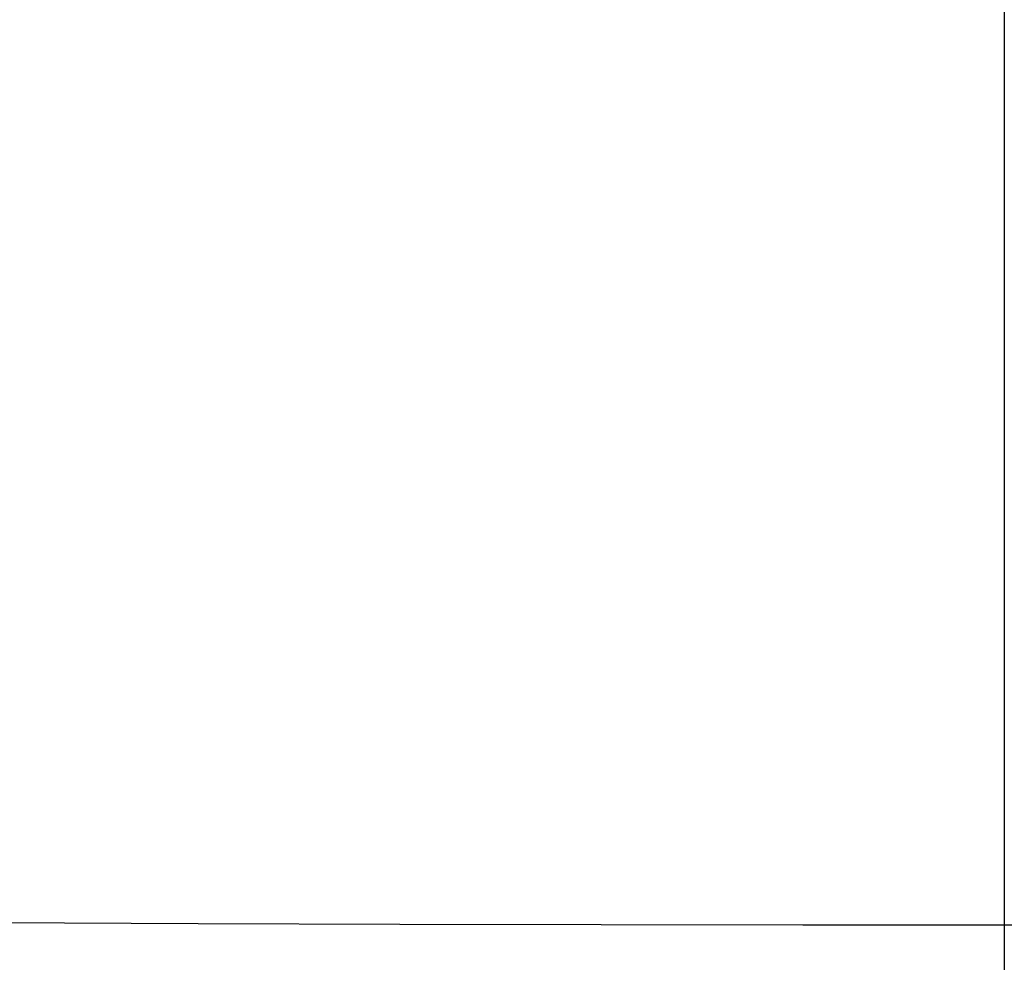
# Model space of a CAD drawing. Header units: millimetres. Extents: x -964 to -364, y -6 to 234.
# Tile 446 of 656: x -954.08076 to -954.07129, y -5.70964 to -5.70058. Entities that reach past the tile are written whole.
import ezdxf

# ---------------------------------------------------------------- set-up
doc = ezdxf.new("R2010")
doc.units = ezdxf.units.MM
doc.layers.add('Default', color=18, linetype='Continuous', true_color=0x000000)

msp = doc.modelspace()

# ---------------------------------------------------------------- linework, layer by layer
at = {"layer": 'Default', "extrusion": (-4.302880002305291e-08, 0.1760482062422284, -0.9843815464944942)}
msp.add_rational_spline([(-954.071290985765, -5.718119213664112, 8.22307543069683), (-956.0712909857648, -5.71811930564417, 8.223075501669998), (-956.0712910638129, -3.749356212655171, 8.57517191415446), (-956.0712910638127, -3.749356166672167, 8.575171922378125), (-956.0712910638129, -3.749356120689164, 8.575171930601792)], [1, 0.707106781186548, 1, 0.9999999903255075, 0.9999999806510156], degree=2, knots=[0, 0, 0, 3.14159265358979, 3.14159265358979, 3.141592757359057, 3.141592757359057, 3.141592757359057], dxfattribs=at)
msp.add_rational_spline([(-954.071290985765, -5.718119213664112, 8.22307543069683), (-956.0712909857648, -5.71811930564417, 8.223075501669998), (-956.0712910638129, -3.749356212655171, 8.57517191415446), (-956.0712910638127, -3.749356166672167, 8.575171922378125), (-956.0712910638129, -3.749356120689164, 8.575171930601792)], [1, 0.707106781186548, 1, 0.9999999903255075, 0.9999999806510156], degree=2, knots=[0, 0, 0, 3.14159265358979, 3.14159265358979, 3.141592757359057, 3.141592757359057, 3.141592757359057], dxfattribs=at)
at = {"layer": 'Default', "extrusion": (-2.626305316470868e-06, -0.09550125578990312, -0.9954293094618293)}
msp.add_rational_spline([(-954.0712896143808, -5.751396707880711, 39.57128640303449), (-956.0712896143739, -5.751396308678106, 39.57129164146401), (-956.0712897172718, -3.760537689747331, 39.38028912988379), (-956.071289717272, -3.760537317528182, 39.38028909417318), (-956.0712897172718, -3.760536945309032, 39.38028905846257)], [1.000000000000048, 0.7071067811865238, 1, 0.9999999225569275, 0.999999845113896], degree=2, knots=[-2.592e-13, -2.592e-13, -2.592e-13, 3.14159265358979, 3.14159265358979, 3.141593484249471, 3.141593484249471, 3.141593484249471], dxfattribs=at)
msp.add_rational_spline([(-954.0712896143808, -5.751396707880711, 39.57128640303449), (-956.0712896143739, -5.751396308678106, 39.57129164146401), (-956.0712897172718, -3.760537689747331, 39.38028912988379), (-956.071289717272, -3.760537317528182, 39.38028909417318), (-956.0712897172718, -3.760536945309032, 39.38028905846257)], [1.000000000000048, 0.7071067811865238, 1, 0.9999999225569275, 0.999999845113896], degree=2, knots=[-2.592e-13, -2.592e-13, -2.592e-13, 3.14159265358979, 3.14159265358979, 3.141593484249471, 3.141593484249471, 3.141593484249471], dxfattribs=at)
at = {"layer": 'Default', "extrusion": (-2.641462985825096e-06, -0.1583924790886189, -0.9873762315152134)}
msp.add_rational_spline([(-954.0712892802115, -5.735290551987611, 39.69706884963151), (-956.0712892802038, -5.735290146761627, 39.6970741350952), (-956.0712897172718, -3.760537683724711, 39.38028917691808), (-956.071289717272, -3.760537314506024, 39.38028911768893), (-956.0712897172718, -3.760536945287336, 39.38028905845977)], [0.9999999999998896, 0.7071067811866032, 1, 0.99999992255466, 0.9999998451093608], degree=2, knots=[5.907e-13, 5.907e-13, 5.907e-13, 3.14159265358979, 3.14159265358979, 3.141593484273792, 3.141593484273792, 3.141593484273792], dxfattribs=at)
msp.add_rational_spline([(-954.0712892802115, -5.735290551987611, 39.69706884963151), (-956.0712892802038, -5.735290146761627, 39.6970741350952), (-956.0712897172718, -3.760537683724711, 39.38028917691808), (-956.071289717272, -3.760537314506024, 39.38028911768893), (-956.0712897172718, -3.760536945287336, 39.38028905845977)], [0.9999999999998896, 0.7071067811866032, 1, 0.99999992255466, 0.9999998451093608], degree=2, knots=[5.907e-13, 5.907e-13, 5.907e-13, 3.14159265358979, 3.14159265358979, 3.141593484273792, 3.141593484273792, 3.141593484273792], dxfattribs=at)
at = {"layer": 'Default', "extrusion": (-4.336143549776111e-08, 0.1262696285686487, -0.9919959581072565)}
msp.add_rational_spline([(-954.0712909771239, -5.750894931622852, 8.42074684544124), (-956.0712909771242, -5.750895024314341, 8.42074692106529), (-956.0712910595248, -3.766903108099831, 8.67328617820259), (-956.0712910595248, -3.766903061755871, 8.67328618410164), (-956.0712910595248, -3.766903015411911, 8.67328619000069)], [1, 0.707106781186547, 1, 0.9999999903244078, 0.9999999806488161], degree=2, knots=[0, 0, 0, 3.14159265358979, 3.14159265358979, 3.141592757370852, 3.141592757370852, 3.141592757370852], dxfattribs=at)
msp.add_rational_spline([(-954.0712909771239, -5.750894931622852, 8.42074684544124), (-956.0712909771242, -5.750895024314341, 8.42074692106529), (-956.0712910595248, -3.766903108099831, 8.67328617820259), (-956.0712910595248, -3.766903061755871, 8.67328618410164), (-956.0712910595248, -3.766903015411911, 8.67328619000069)], [1, 0.707106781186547, 1, 0.9999999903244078, 0.9999999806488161], degree=2, knots=[0, 0, 0, 3.14159265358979, 3.14159265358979, 3.141592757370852, 3.141592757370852, 3.141592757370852], dxfattribs=at)
at = {"layer": 'Default', "extrusion": (-4.302880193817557e-08, 0.1760482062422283, -0.9843815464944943)}
msp.add_rational_spline([(-954.0712909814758, -5.735666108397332, 8.32118969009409), (-956.0712909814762, -5.735666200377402, 8.32118976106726), (-956.0712910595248, -3.766903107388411, 8.67328617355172), (-956.0712910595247, -3.766903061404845, 8.673286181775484), (-956.0712910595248, -3.766903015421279, 8.673286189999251)], [1, 0.707106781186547, 1, 0.9999999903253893, 0.9999999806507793], degree=2, knots=[0, 0, 0, 3.14159265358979, 3.14159265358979, 3.141592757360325, 3.141592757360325, 3.141592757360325], dxfattribs=at)
msp.add_rational_spline([(-954.0712909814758, -5.735666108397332, 8.32118969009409), (-956.0712909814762, -5.735666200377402, 8.32118976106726), (-956.0712910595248, -3.766903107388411, 8.67328617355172), (-956.0712910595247, -3.766903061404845, 8.673286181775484), (-956.0712910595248, -3.766903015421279, 8.673286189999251)], [1, 0.707106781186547, 1, 0.9999999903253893, 0.9999999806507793], degree=2, knots=[0, 0, 0, 3.14159265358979, 3.14159265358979, 3.141592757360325, 3.141592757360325, 3.141592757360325], dxfattribs=at)
at = {"layer": 'Default', "extrusion": (-4.282176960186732e-08, 0.2006889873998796, -0.9796550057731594)}
msp.add_open_spline([(-954.0712909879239, -5.709283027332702, 8.17366749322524), (-954.2366559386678, -5.709336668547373, 8.17365651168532), (-954.48873755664, -5.678454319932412, 8.17998298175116), (-954.8140645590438, -5.575232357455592, 8.20112871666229), (-955.055259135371, -5.462513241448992, 8.22422000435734), (-955.282894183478, -5.316391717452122, 8.25415400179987), (-955.4899697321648, -5.139595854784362, 8.29037184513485), (-955.6703777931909, -4.936668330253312, 8.33194293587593), (-955.819483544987, -4.713595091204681, 8.37764101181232), (-955.9345040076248, -4.477235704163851, 8.42606084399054), (-956.0398346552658, -4.158426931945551, 8.4913709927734), (-956.0713455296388, -3.911404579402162, 8.54197520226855), (-956.0712910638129, -3.749356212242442, 8.575171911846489)], degree=3, knots=[-3.151168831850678, -3.151168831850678, -3.151168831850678, -3.151168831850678, -2.653589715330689, -2.39260068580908, -2.124483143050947, -1.851391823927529, -1.57573875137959, -1.300074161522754, -1.026949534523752, -0.7587803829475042, -0.4977265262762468, 0, 0, 0, 0], dxfattribs=at)
msp.add_open_spline([(-954.0712909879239, -5.709283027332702, 8.17366749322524), (-954.2366559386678, -5.709336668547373, 8.17365651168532), (-954.48873755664, -5.678454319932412, 8.17998298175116), (-954.8140645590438, -5.575232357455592, 8.20112871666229), (-955.055259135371, -5.462513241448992, 8.22422000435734), (-955.282894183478, -5.316391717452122, 8.25415400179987), (-955.4899697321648, -5.139595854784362, 8.29037184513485), (-955.6703777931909, -4.936668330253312, 8.33194293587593), (-955.819483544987, -4.713595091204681, 8.37764101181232), (-955.9345040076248, -4.477235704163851, 8.42606084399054), (-956.0398346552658, -4.158426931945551, 8.4913709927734), (-956.0713455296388, -3.911404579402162, 8.54197520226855), (-956.0712910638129, -3.749356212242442, 8.575171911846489)], degree=3, knots=[-3.151168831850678, -3.151168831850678, -3.151168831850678, -3.151168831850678, -2.653589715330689, -2.39260068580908, -2.124483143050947, -1.851391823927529, -1.57573875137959, -1.300074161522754, -1.026949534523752, -0.7587803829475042, -0.4977265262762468, 0, 0, 0, 0], dxfattribs=at)
at = {"layer": 'Default', "extrusion": (-4.28247038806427e-08, 0.2006889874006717, -0.9796550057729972)}
msp.add_open_spline([(-952.0712910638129, -3.749356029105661, 8.57517177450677), (-952.071236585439, -3.91140439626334, 8.54197506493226), (-952.1027474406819, -4.158426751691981, 8.49137085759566), (-952.2080780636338, -4.477235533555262, 8.4260607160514), (-952.323098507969, -4.713594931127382, 8.37764089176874), (-952.4722042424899, -4.936668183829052, 8.33194282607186), (-952.6526122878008, -5.139595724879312, 8.29037174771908), (-952.8596878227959, -5.316391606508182, 8.25415391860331), (-953.087322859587, -5.462513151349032, 8.22421993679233), (-953.3285174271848, -5.575232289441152, 8.20112866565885), (-953.6538444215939, -5.678454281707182, 8.17998295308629), (-953.9059260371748, -5.709336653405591, 8.17365650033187), (-954.0712909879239, -5.709283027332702, 8.17366749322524)], degree=3, knots=[-3.151168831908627, -3.151168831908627, -3.151168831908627, -3.151168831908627, -2.653442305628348, -2.392388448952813, -2.124219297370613, -1.851094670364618, -1.575430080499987, -1.299777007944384, -1.026685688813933, -0.7585681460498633, -0.497579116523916, 0, 0, 0, 0], dxfattribs=at)
msp.add_open_spline([(-952.0712910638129, -3.749356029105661, 8.57517177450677), (-952.071236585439, -3.91140439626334, 8.54197506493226), (-952.1027474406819, -4.158426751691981, 8.49137085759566), (-952.2080780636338, -4.477235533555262, 8.4260607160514), (-952.323098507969, -4.713594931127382, 8.37764089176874), (-952.4722042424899, -4.936668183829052, 8.33194282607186), (-952.6526122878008, -5.139595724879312, 8.29037174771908), (-952.8596878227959, -5.316391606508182, 8.25415391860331), (-953.087322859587, -5.462513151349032, 8.22421993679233), (-953.3285174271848, -5.575232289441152, 8.20112866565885), (-953.6538444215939, -5.678454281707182, 8.17998295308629), (-953.9059260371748, -5.709336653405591, 8.17365650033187), (-954.0712909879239, -5.709283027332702, 8.17366749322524)], degree=3, knots=[-3.151168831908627, -3.151168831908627, -3.151168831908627, -3.151168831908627, -2.653442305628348, -2.392388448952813, -2.124219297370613, -1.851094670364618, -1.575430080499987, -1.299777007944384, -1.026685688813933, -0.7585681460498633, -0.497579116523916, 0, 0, 0, 0], dxfattribs=at)
at = {"layer": 'Default', "extrusion": (-4.302880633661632e-08, 0.1760482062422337, -0.9843815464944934)}
msp.add_rational_spline([(-952.0712910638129, -3.749356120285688, 8.575171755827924), (-952.0712910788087, -5.718119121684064, 8.223075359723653), (-954.071290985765, -5.718119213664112, 8.22307543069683)], [0.9999999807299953, 0.7071067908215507, 1], degree=2, dxfattribs=at)
msp.add_rational_spline([(-952.0712910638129, -3.749356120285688, 8.575171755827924), (-952.0712910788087, -5.718119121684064, 8.223075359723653), (-954.071290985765, -5.718119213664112, 8.22307543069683)], [0.9999999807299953, 0.7071067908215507, 1], degree=2, dxfattribs=at)
at = {"layer": 'Default', "extrusion": (-4.358532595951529e-08, 0.07598371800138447, -0.9971090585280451)}
msp.add_rational_spline([(-954.0712909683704, -5.773810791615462, 8.621010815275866), (-956.0712909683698, -5.773810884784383, 8.621010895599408), (-956.071291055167, -3.779592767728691, 8.77297833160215), (-956.0712910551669, -3.779592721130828, 8.772978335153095), (-956.071291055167, -3.779592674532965, 8.77297833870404)], [0.999999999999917, 0.7071067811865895, 1, 0.999999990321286, 0.9999999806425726], degree=2, knots=[4.46e-13, 4.46e-13, 4.46e-13, 3.14159265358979, 3.14159265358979, 3.141592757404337, 3.141592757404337, 3.141592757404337], dxfattribs=at)
msp.add_rational_spline([(-954.0712909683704, -5.773810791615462, 8.621010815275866), (-956.0712909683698, -5.773810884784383, 8.621010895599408), (-956.071291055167, -3.779592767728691, 8.77297833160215), (-956.0712910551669, -3.779592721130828, 8.772978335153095), (-956.071291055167, -3.779592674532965, 8.77297833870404)], [0.999999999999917, 0.7071067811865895, 1, 0.999999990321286, 0.9999999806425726], degree=2, knots=[4.46e-13, 4.46e-13, 4.46e-13, 3.14159265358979, 3.14159265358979, 3.141592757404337, 3.141592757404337, 3.141592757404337], dxfattribs=at)
at = {"layer": 'Default', "extrusion": (-4.336142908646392e-08, 0.1262696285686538, -0.9919959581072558)}
msp.add_rational_spline([(-954.0712909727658, -5.763584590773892, 8.52043899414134), (-956.0712909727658, -5.763584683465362, 8.520439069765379), (-956.071291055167, -3.779592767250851, 8.77297832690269), (-956.071291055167, -3.779592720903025, 8.772978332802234), (-956.0712910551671, -3.779592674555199, 8.772978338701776)], [1, 0.707106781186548, 1, 0.9999999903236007, 0.999999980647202], degree=2, knots=[0, 0, 0, 3.14159265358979, 3.14159265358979, 3.141592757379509, 3.141592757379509, 3.141592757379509], dxfattribs=at)
msp.add_rational_spline([(-954.0712909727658, -5.763584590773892, 8.52043899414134), (-956.0712909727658, -5.763584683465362, 8.520439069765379), (-956.071291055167, -3.779592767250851, 8.77297832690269), (-956.071291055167, -3.779592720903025, 8.772978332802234), (-956.0712910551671, -3.779592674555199, 8.772978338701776)], [1, 0.707106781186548, 1, 0.9999999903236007, 0.999999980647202], degree=2, knots=[0, 0, 0, 3.14159265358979, 3.14159265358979, 3.141592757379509, 3.141592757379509, 3.141592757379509], dxfattribs=at)
at = {"layer": 'Default', "extrusion": (2.520474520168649e-06, -0.03191858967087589, -0.9994904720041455)}
msp.add_rational_spline([(-954.0712902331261, -5.781485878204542, 39.21515610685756), (-956.0712902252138, -5.781486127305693, 39.21515107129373), (-956.071290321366, -3.782505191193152, 39.15131389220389), (-956.0712903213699, -3.7824244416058, 39.15131131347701), (-956.0712903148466, -3.78234369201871, 39.15130873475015)], [0.9999999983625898, 0.7071067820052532, 1, 0.9999832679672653, 0.9999665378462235], degree=2, knots=[8.7814869e-09, 8.7814869e-09, 8.7814869e-09, 3.14159265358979, 3.14159265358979, 3.141772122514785, 3.141772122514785, 3.141772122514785], dxfattribs=at)
msp.add_rational_spline([(-954.0712902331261, -5.781485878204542, 39.21515610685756), (-956.0712902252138, -5.781486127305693, 39.21515107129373), (-956.071290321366, -3.782505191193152, 39.15131389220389), (-956.0712903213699, -3.7824244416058, 39.15131131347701), (-956.0712903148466, -3.78234369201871, 39.15130873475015)], [0.9999999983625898, 0.7071067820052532, 1, 0.9999832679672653, 0.9999665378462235], degree=2, knots=[8.7814869e-09, 8.7814869e-09, 8.7814869e-09, 3.14159265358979, 3.14159265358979, 3.141772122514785, 3.141772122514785, 3.141772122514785], dxfattribs=at)
at = {"layer": 'Default', "extrusion": (-2.626305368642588e-06, -0.09550125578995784, -0.995429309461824)}
msp.add_rational_spline([(-954.0712902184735, -5.773363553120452, 39.34232143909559), (-956.0712902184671, -5.773363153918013, 39.34232667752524), (-956.0712903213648, -3.782504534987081, 39.15132416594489), (-956.071290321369, -3.782424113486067, 39.15131645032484), (-956.071290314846, -3.782343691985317, 39.15130873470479)], [1.000000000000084, 0.7071067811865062, 1, 0.9999832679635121, 0.9999665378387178], degree=2, knots=[-4.486e-13, -4.486e-13, -4.486e-13, 3.14159265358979, 3.14159265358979, 3.141772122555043, 3.141772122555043, 3.141772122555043], dxfattribs=at)
msp.add_rational_spline([(-954.0712902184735, -5.773363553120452, 39.34232143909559), (-956.0712902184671, -5.773363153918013, 39.34232667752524), (-956.0712903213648, -3.782504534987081, 39.15132416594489), (-956.071290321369, -3.782424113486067, 39.15131645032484), (-956.071290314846, -3.782343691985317, 39.15130873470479)], [1.000000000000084, 0.7071067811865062, 1, 0.9999832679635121, 0.9999665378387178], degree=2, knots=[-4.486e-13, -4.486e-13, -4.486e-13, 3.14159265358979, 3.14159265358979, 3.141772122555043, 3.141772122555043, 3.141772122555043], dxfattribs=at)
at = {"layer": 'Default', "extrusion": (-4.369694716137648e-08, 0.02531081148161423, -0.9996796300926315)}
msp.add_rational_spline([(-954.0712909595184, -5.786660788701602, 8.823517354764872), (-956.0712909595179, -5.786660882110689, 8.823517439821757), (-956.071291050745, -3.787301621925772, 8.87413906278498), (-956.0712910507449, -3.787301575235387, 8.87413906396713), (-956.071291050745, -3.787301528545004, 8.874139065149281)], [0.999999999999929, 0.7071067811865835, 1, 0.999999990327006, 0.9999999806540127], degree=2, knots=[3.811e-13, 3.811e-13, 3.811e-13, 3.14159265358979, 3.14159265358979, 3.141592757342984, 3.141592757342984, 3.141592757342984], dxfattribs=at)
msp.add_rational_spline([(-954.0712909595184, -5.786660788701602, 8.823517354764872), (-956.0712909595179, -5.786660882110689, 8.823517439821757), (-956.071291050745, -3.787301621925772, 8.87413906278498), (-956.0712910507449, -3.787301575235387, 8.87413906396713), (-956.071291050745, -3.787301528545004, 8.874139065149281)], [0.999999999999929, 0.7071067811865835, 1, 0.999999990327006, 0.9999999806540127], degree=2, knots=[3.811e-13, 3.811e-13, 3.811e-13, 3.14159265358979, 3.14159265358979, 3.141592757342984, 3.141592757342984, 3.141592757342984], dxfattribs=at)
at = {"layer": 'Default', "extrusion": (-4.358532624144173e-08, 0.07598371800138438, -0.997109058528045)}
msp.add_rational_spline([(-954.0712909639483, -5.781519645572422, 8.722171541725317), (-956.0712909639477, -5.781519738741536, 8.722171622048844), (-956.071291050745, -3.787301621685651, 8.8741390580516), (-956.0712910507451, -3.787301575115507, 8.874139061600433), (-956.0712910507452, -3.787301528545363, 8.874139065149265)], [0.9999999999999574, 0.7071067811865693, 1, 0.9999999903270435, 0.9999999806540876], degree=2, knots=[2.29e-13, 2.29e-13, 2.29e-13, 3.14159265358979, 3.14159265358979, 3.141592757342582, 3.141592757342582, 3.141592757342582], dxfattribs=at)
msp.add_rational_spline([(-954.0712909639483, -5.781519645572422, 8.722171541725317), (-956.0712909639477, -5.781519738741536, 8.722171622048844), (-956.071291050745, -3.787301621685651, 8.8741390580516), (-956.0712910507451, -3.787301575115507, 8.874139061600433), (-956.0712910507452, -3.787301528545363, 8.874139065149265)], [0.9999999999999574, 0.7071067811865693, 1, 0.9999999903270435, 0.9999999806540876], degree=2, knots=[2.29e-13, 2.29e-13, 2.29e-13, 3.14159265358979, 3.14159265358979, 3.141592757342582, 3.141592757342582, 3.141592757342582], dxfattribs=at)
at = {"layer": 'Default', "extrusion": (-4.371139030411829e-08, 1.192092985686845e-07, -0.999999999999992)}
msp.add_rational_spline([(-954.071290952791, -5.789896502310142, 8.976630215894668), (-956.0712909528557, -5.789896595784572, 8.976630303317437), (-956.0712910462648, -3.789896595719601, 8.97663054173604), (-956.0712910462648, -3.789896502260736, 8.97663054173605), (-956.0712910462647, -3.789896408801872, 8.97663054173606)], [1.000000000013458, 0.707106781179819, 1, 0.9999999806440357, 0.999999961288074], degree=2, knots=[-7.21774e-11, -7.21774e-11, -7.21774e-11, 3.14159265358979, 3.14159265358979, 3.141592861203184, 3.141592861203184, 3.141592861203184], dxfattribs=at)
msp.add_rational_spline([(-954.071290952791, -5.789896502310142, 8.976630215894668), (-956.0712909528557, -5.789896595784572, 8.976630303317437), (-956.0712910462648, -3.789896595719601, 8.97663054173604), (-956.0712910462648, -3.789896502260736, 8.97663054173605), (-956.0712910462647, -3.789896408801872, 8.97663054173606)], [1.000000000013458, 0.707106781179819, 1, 0.9999999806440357, 0.999999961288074], degree=2, knots=[-7.21774e-11, -7.21774e-11, -7.21774e-11, 3.14159265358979, 3.14159265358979, 3.141592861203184, 3.141592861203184, 3.141592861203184], dxfattribs=at)
at = {"layer": 'Default', "extrusion": (-2.635208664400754e-06, -0.1270107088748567, -0.9919013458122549)}
msp.add_open_spline([(-954.071289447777, -5.745338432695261, 39.63443305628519), (-954.2366553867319, -5.745392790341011, 39.63444045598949), (-954.488739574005, -5.714117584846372, 39.6304364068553), (-954.8140665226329, -5.609585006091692, 39.61705211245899), (-955.0552618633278, -5.495434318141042, 39.60243601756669), (-955.28289716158, -5.347457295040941, 39.58348850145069), (-955.4899724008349, -5.168416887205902, 39.56056333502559), (-955.6703796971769, -4.962913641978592, 39.5342495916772), (-955.8194844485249, -4.737009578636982, 39.50532348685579), (-955.9345039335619, -4.497651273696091, 39.47467450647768), (-956.0398340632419, -4.174796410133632, 39.43333395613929), (-956.071344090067, -3.924641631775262, 39.40130229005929), (-956.0712897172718, -3.760537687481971, 39.38028915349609)], degree=3, knots=[-3.151465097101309, -3.151465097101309, -3.151465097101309, -3.151465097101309, -2.653883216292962, -2.392889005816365, -2.124761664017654, -1.851654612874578, -1.575979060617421, -1.300285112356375, -1.027124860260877, -0.75891508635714, -0.4978173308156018, 0, 0, 0, 0], dxfattribs=at)
msp.add_open_spline([(-954.071289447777, -5.745338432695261, 39.63443305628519), (-954.2366553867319, -5.745392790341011, 39.63444045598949), (-954.488739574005, -5.714117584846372, 39.6304364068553), (-954.8140665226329, -5.609585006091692, 39.61705211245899), (-955.0552618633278, -5.495434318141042, 39.60243601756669), (-955.28289716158, -5.347457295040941, 39.58348850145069), (-955.4899724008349, -5.168416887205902, 39.56056333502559), (-955.6703796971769, -4.962913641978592, 39.5342495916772), (-955.8194844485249, -4.737009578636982, 39.50532348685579), (-955.9345039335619, -4.497651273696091, 39.47467450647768), (-956.0398340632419, -4.174796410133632, 39.43333395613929), (-956.071344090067, -3.924641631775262, 39.40130229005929), (-956.0712897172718, -3.760537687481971, 39.38028915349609)], degree=3, knots=[-3.151465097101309, -3.151465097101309, -3.151465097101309, -3.151465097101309, -2.653883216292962, -2.392889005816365, -2.124761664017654, -1.851654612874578, -1.575979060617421, -1.300285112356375, -1.027124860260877, -0.75891508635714, -0.4978173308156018, 0, 0, 0, 0], dxfattribs=at)
at = {"layer": 'Default', "extrusion": (-4.320958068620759e-08, 0.1512068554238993, -0.9885021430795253)}
msp.add_open_spline([(-954.0712909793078, -5.744534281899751, 8.37077648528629), (-954.23665594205, -5.744588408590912, 8.37076821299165), (-954.4887375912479, -5.713427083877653, 8.37553483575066), (-954.8140645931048, -5.609272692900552, 8.39146689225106), (-955.0552591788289, -5.495535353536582, 8.408864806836), (-955.282894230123, -5.348093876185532, 8.4314182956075), (-955.489969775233, -5.169700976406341, 8.45870628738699), (-955.6703778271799, -4.964940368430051, 8.49002763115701), (-955.8194835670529, -4.739852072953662, 8.5244584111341), (-955.9345040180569, -4.501357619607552, 8.56093987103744), (-956.039834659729, -4.179668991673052, 8.61014718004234), (-956.0713455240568, -3.930415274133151, 8.648274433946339), (-956.0712910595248, -3.766903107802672, 8.67328617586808)], degree=3, knots=[-3.151172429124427, -3.151172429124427, -3.151172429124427, -3.151172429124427, -2.653593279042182, -2.392604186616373, -2.124486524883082, -1.851395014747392, -1.575741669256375, -1.300076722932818, -1.026951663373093, -0.7587820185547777, -0.4977276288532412, 0, 0, 0, 0], dxfattribs=at)
msp.add_open_spline([(-954.0712909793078, -5.744534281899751, 8.37077648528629), (-954.23665594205, -5.744588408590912, 8.37076821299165), (-954.4887375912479, -5.713427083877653, 8.37553483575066), (-954.8140645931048, -5.609272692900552, 8.39146689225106), (-955.0552591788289, -5.495535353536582, 8.408864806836), (-955.282894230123, -5.348093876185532, 8.4314182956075), (-955.489969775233, -5.169700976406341, 8.45870628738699), (-955.6703778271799, -4.964940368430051, 8.49002763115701), (-955.8194835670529, -4.739852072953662, 8.5244584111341), (-955.9345040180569, -4.501357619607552, 8.56093987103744), (-956.039834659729, -4.179668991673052, 8.61014718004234), (-956.0713455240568, -3.930415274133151, 8.648274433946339), (-956.0712910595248, -3.766903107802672, 8.67328617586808)], degree=3, knots=[-3.151172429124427, -3.151172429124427, -3.151172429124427, -3.151172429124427, -2.653593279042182, -2.392604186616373, -2.124486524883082, -1.851395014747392, -1.575741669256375, -1.300076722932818, -1.026951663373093, -0.7587820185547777, -0.4977276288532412, 0, 0, 0, 0], dxfattribs=at)
at = {"layer": 'Default', "extrusion": (-4.302880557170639e-08, 0.1760482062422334, -0.9843815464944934)}
msp.add_rational_spline([(-952.0712910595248, -3.766903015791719, 8.673286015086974), (-952.0712910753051, -5.735666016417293, 8.321189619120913), (-954.0712909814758, -5.735666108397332, 8.32118969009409)], [0.9999999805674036, 0.7071067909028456, 1], degree=2, dxfattribs=at)
msp.add_rational_spline([(-952.0712910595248, -3.766903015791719, 8.673286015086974), (-952.0712910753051, -5.735666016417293, 8.321189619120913), (-954.0712909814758, -5.735666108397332, 8.32118969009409)], [0.9999999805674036, 0.7071067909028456, 1], degree=2, dxfattribs=at)
at = {"layer": 'Default', "extrusion": (-4.32128450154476e-08, 0.1512068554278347, -0.9885021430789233)}
msp.add_open_spline([(-952.0712910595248, -3.766902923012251, 8.67328602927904), (-952.0712365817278, -3.930415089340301, 8.64827428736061), (-952.102747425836, -4.179668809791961, 8.61014703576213), (-952.208078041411, -4.501357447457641, 8.560939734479), (-952.3230984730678, -4.739851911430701, 8.52445828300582), (-952.47220419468, -4.964940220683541, 8.49002751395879), (-952.6526122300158, -5.169700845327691, 8.4587061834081), (-952.859687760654, -5.348093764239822, 8.43141820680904), (-953.0873227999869, -5.495535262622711, 8.40886473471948), (-953.3285173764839, -5.609272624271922, 8.39146683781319), (-953.6538443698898, -5.713427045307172, 8.37553480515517), (-953.9059260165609, -5.744588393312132, 8.370768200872), (-954.0712909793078, -5.744534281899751, 8.37077648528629)], degree=3, knots=[-3.151172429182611, -3.151172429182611, -3.151172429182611, -3.151172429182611, -2.653444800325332, -2.392390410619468, -2.124220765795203, -1.851095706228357, -1.57543075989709, -1.2997774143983, -1.026685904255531, -0.7585682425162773, -0.4975791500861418, 0, 0, 0, 0], dxfattribs=at)
msp.add_open_spline([(-952.0712910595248, -3.766902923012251, 8.67328602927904), (-952.0712365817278, -3.930415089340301, 8.64827428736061), (-952.102747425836, -4.179668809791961, 8.61014703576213), (-952.208078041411, -4.501357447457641, 8.560939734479), (-952.3230984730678, -4.739851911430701, 8.52445828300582), (-952.47220419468, -4.964940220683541, 8.49002751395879), (-952.6526122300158, -5.169700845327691, 8.4587061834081), (-952.859687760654, -5.348093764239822, 8.43141820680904), (-953.0873227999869, -5.495535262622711, 8.40886473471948), (-953.3285173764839, -5.609272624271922, 8.39146683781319), (-953.6538443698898, -5.713427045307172, 8.37553480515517), (-953.9059260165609, -5.744588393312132, 8.370768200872), (-954.0712909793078, -5.744534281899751, 8.37077648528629)], degree=3, knots=[-3.151172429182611, -3.151172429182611, -3.151172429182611, -3.151172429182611, -2.653444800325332, -2.392390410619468, -2.124220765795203, -1.851095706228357, -1.57543075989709, -1.2997774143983, -1.026685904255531, -0.7585682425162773, -0.4975791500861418, 0, 0, 0, 0], dxfattribs=at)
at = {"layer": 'Default', "extrusion": (-4.336142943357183e-08, 0.1262696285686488, -0.9919959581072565)}
msp.add_rational_spline([(-952.071291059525, -3.76690301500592, 8.673286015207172), (-952.0712910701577, -5.750894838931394, 8.420746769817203), (-954.0712909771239, -5.750894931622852, 8.42074684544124)], [0.9999999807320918, 0.7071067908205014, 1], degree=2, dxfattribs=at)
msp.add_rational_spline([(-952.071291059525, -3.76690301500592, 8.673286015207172), (-952.0712910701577, -5.750894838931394, 8.420746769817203), (-954.0712909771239, -5.750894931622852, 8.42074684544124)], [0.9999999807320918, 0.7071067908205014, 1], degree=2, dxfattribs=at)
at = {"layer": 'Default', "extrusion": (-4.3486833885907e-08, 0.1011589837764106, -0.9948702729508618)}
msp.add_open_spline([(-954.071290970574, -5.769968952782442, 8.57059564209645), (-954.2366559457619, -5.770023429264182, 8.57059011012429), (-954.4887376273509, -5.738661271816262, 8.57377904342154), (-954.814064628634, -5.633835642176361, 8.58443778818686), (-955.055259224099, -5.519365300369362, 8.59607720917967), (-955.282894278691, -5.370973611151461, 8.61116577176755), (-955.4899698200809, -5.191431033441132, 8.62942177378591), (-955.6703778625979, -4.985350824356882, 8.65037613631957), (-955.819483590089, -4.758811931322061, 8.67341074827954), (-955.9345040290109, -4.518780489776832, 8.69781728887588), (-956.0398346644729, -4.195018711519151, 8.73073757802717), (-956.0713455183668, -3.944158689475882, 8.756245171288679), (-956.071291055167, -3.779592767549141, 8.7729783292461)], degree=3, knots=[-3.151176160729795, -3.151176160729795, -3.151176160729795, -3.151176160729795, -2.653596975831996, -2.392607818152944, -2.124490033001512, -1.851398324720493, -1.575744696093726, -1.30007937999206, -1.026953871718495, -0.7587837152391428, -0.4977287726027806, 0, 0, 0, 0], dxfattribs=at)
msp.add_open_spline([(-954.071290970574, -5.769968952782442, 8.57059564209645), (-954.2366559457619, -5.770023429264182, 8.57059011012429), (-954.4887376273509, -5.738661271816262, 8.57377904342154), (-954.814064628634, -5.633835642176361, 8.58443778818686), (-955.055259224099, -5.519365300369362, 8.59607720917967), (-955.282894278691, -5.370973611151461, 8.61116577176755), (-955.4899698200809, -5.191431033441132, 8.62942177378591), (-955.6703778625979, -4.985350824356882, 8.65037613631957), (-955.819483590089, -4.758811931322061, 8.67341074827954), (-955.9345040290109, -4.518780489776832, 8.69781728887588), (-956.0398346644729, -4.195018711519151, 8.73073757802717), (-956.0713455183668, -3.944158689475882, 8.756245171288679), (-956.071291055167, -3.779592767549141, 8.7729783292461)], degree=3, knots=[-3.151176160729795, -3.151176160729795, -3.151176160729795, -3.151176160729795, -2.653596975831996, -2.392607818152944, -2.124490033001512, -1.851398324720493, -1.575744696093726, -1.30007937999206, -1.026953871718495, -0.7587837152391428, -0.4977287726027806, 0, 0, 0, 0], dxfattribs=at)
at = {"layer": 'Default', "extrusion": (-4.336143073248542e-08, 0.1262696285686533, -0.9919959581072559)}
msp.add_rational_spline([(-952.071291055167, -3.77959267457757, 8.77297816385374), (-952.0712910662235, -5.763584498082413, 8.520438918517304), (-954.0712909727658, -5.763584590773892, 8.52043899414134)], [0.9999999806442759, 0.7071067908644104, 1], degree=2, dxfattribs=at)
msp.add_rational_spline([(-952.071291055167, -3.77959267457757, 8.77297816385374), (-952.0712910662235, -5.763584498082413, 8.520438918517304), (-954.0712909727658, -5.763584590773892, 8.52043899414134)], [0.9999999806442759, 0.7071067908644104, 1], degree=2, dxfattribs=at)
at = {"layer": 'Default', "extrusion": (-4.348672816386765e-08, 0.1011589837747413, -0.9948702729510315)}
msp.add_open_spline([(-952.071291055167, -3.779592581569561, 8.77297817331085), (-952.0712365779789, -3.944158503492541, 8.75624501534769), (-952.102747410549, -4.195018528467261, 8.73073742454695), (-952.2080780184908, -4.518780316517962, 8.6978171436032), (-952.32309843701, -4.758811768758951, 8.67341061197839), (-952.4722041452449, -4.985350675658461, 8.65037601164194), (-952.6526121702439, -5.191430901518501, 8.62942166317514), (-952.859687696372, -5.370973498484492, 8.61116567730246), (-953.0873227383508, -5.519365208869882, 8.5960771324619), (-953.3285173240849, -5.633835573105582, 8.5844377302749), (-953.6538443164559, -5.738661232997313, 8.57377901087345), (-953.9059259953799, -5.770023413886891, 8.5705900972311), (-954.071290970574, -5.769968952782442, 8.57059564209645)], degree=3, knots=[-3.151176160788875, -3.151176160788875, -3.151176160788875, -3.151176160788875, -2.653447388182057, -2.392392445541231, -2.124222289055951, -1.851096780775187, -1.57543146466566, -1.299777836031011, -1.026686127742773, -0.7585683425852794, -0.4975791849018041, 0, 0, 0, 0], dxfattribs=at)
msp.add_open_spline([(-952.071291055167, -3.779592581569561, 8.77297817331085), (-952.0712365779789, -3.944158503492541, 8.75624501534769), (-952.102747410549, -4.195018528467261, 8.73073742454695), (-952.2080780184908, -4.518780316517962, 8.6978171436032), (-952.32309843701, -4.758811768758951, 8.67341061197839), (-952.4722041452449, -4.985350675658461, 8.65037601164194), (-952.6526121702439, -5.191430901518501, 8.62942166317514), (-952.859687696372, -5.370973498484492, 8.61116567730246), (-953.0873227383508, -5.519365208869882, 8.5960771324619), (-953.3285173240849, -5.633835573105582, 8.5844377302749), (-953.6538443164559, -5.738661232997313, 8.57377901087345), (-953.9059259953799, -5.770023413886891, 8.5705900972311), (-954.071290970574, -5.769968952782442, 8.57059564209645)], degree=3, knots=[-3.151176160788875, -3.151176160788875, -3.151176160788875, -3.151176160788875, -2.653447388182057, -2.392392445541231, -2.124222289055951, -1.851096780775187, -1.57543146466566, -1.299777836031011, -1.026686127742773, -0.7585683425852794, -0.4975791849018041, 0, 0, 0, 0], dxfattribs=at)
at = {"layer": 'Default', "extrusion": (-4.358532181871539e-08, 0.07598371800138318, -0.9971090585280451)}
msp.add_rational_spline([(-952.0712910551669, -3.779592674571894, 8.77297816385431), (-952.071291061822, -5.773810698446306, 8.621010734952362), (-954.0712909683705, -5.77381079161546, 8.621010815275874)], [0.9999999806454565, 0.7071067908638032, 1.000000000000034], degree=2, dxfattribs=at)
msp.add_rational_spline([(-952.0712910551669, -3.779592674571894, 8.77297816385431), (-952.071291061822, -5.773810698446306, 8.621010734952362), (-954.0712909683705, -5.77381079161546, 8.621010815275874)], [0.9999999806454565, 0.7071067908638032, 1.000000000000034], degree=2, dxfattribs=at)
at = {"layer": 'Default', "extrusion": (-5.294193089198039e-08, -0.06374227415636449, -0.9979663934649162)}
msp.add_open_spline([(-954.071290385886, -5.779451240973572, 39.27886821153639), (-954.2366563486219, -5.779505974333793, 39.27887171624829), (-954.4887405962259, -5.748039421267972, 39.27686189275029), (-954.8140675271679, -5.642867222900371, 39.27014433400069), (-955.0552628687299, -5.528018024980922, 39.26280867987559), (-955.2828981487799, -5.379135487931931, 39.2532992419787), (-955.4899733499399, -5.198999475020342, 39.2417935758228), (-955.6703805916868, -4.992238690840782, 39.22858732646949), (-955.8194852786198, -4.764952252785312, 39.21407005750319), (-955.9345046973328, -4.524129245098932, 39.1986881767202), (-956.0398347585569, -4.199298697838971, 39.17794055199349), (-956.0713447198, -3.947613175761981, 39.16186485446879), (-956.0712903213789, -3.782505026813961, 39.15131903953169)], degree=3, knots=[-3.151472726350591, -3.151472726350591, -3.151472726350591, -3.151472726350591, -2.653890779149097, -2.392896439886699, -2.124768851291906, -1.851661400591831, -1.575985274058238, -1.300290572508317, -1.027129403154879, -0.7589185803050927, -0.4978196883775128, 0, 0, 0, 0], dxfattribs=at)
msp.add_open_spline([(-954.071290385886, -5.779451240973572, 39.27886821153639), (-954.2366563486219, -5.779505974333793, 39.27887171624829), (-954.4887405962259, -5.748039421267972, 39.27686189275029), (-954.8140675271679, -5.642867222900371, 39.27014433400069), (-955.0552628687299, -5.528018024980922, 39.26280867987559), (-955.2828981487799, -5.379135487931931, 39.2532992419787), (-955.4899733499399, -5.198999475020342, 39.2417935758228), (-955.6703805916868, -4.992238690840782, 39.22858732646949), (-955.8194852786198, -4.764952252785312, 39.21407005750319), (-955.9345046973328, -4.524129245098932, 39.1986881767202), (-956.0398347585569, -4.199298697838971, 39.17794055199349), (-956.0713447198, -3.947613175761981, 39.16186485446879), (-956.0712903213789, -3.782505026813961, 39.15131903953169)], degree=3, knots=[-3.151472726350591, -3.151472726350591, -3.151472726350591, -3.151472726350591, -2.653890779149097, -2.392896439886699, -2.124768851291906, -1.851661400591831, -1.575985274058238, -1.300290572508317, -1.027129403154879, -0.7589185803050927, -0.4978196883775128, 0, 0, 0, 0], dxfattribs=at)
at = {"layer": 'Default', "extrusion": (-4.365481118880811e-08, 0.0506635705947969, -0.9987157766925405)}
msp.add_open_spline([(-954.0712909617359, -5.785376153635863, 8.77277921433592), (-954.236655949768, -5.785430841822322, 8.7727764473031), (-954.4887376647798, -5.753947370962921, 8.77437357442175), (-954.8140646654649, -5.648716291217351, 8.77971182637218), (-955.055259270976, -5.533803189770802, 8.7855412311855), (-955.282894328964, -5.384837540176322, 8.79309807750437), (-955.4899698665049, -5.204600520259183, 8.80224127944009), (-955.670377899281, -4.997723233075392, 8.81273590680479), (-955.819483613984, -4.770308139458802, 8.82427238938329), (-955.934504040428, -4.529348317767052, 8.8364959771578), (-956.0398346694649, -4.204334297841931, 8.8529835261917), (-956.0713455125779, -3.952504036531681, 8.86575855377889), (-956.071291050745, -3.787301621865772, 8.87413906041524)], degree=3, knots=[0, 0, 0, 0, 0.4975792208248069, 0.7585684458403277, 1.026686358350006, 1.299778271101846, 1.575432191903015, 1.851097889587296, 2.124223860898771, 2.392394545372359, 2.6534500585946, 3.151180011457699, 3.151180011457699, 3.151180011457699, 3.151180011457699], dxfattribs=at)
msp.add_open_spline([(-954.0712909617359, -5.785376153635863, 8.77277921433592), (-954.236655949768, -5.785430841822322, 8.7727764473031), (-954.4887376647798, -5.753947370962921, 8.77437357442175), (-954.8140646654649, -5.648716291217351, 8.77971182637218), (-955.055259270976, -5.533803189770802, 8.7855412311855), (-955.282894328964, -5.384837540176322, 8.79309807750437), (-955.4899698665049, -5.204600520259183, 8.80224127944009), (-955.670377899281, -4.997723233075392, 8.81273590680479), (-955.819483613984, -4.770308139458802, 8.82427238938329), (-955.934504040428, -4.529348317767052, 8.8364959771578), (-956.0398346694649, -4.204334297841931, 8.8529835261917), (-956.0713455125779, -3.952504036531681, 8.86575855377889), (-956.071291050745, -3.787301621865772, 8.87413906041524)], degree=3, knots=[0, 0, 0, 0, 0.4975792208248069, 0.7585684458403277, 1.026686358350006, 1.299778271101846, 1.575432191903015, 1.851097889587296, 2.124223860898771, 2.392394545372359, 2.6534500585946, 3.151180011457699, 3.151180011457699, 3.151180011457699, 3.151180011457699], dxfattribs=at)
at = {"layer": 'Default'}
for points, knots in [([(-954.071290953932, -5.789896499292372, 8.95131546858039), (-954.2366546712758, -5.789951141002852, 8.9513147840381), (-954.4887330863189, -5.758438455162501, 8.95171366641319), (-954.8140601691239, -5.653106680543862, 8.95304691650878), (-955.055253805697, -5.538084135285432, 8.95450282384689), (-955.282888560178, -5.388976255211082, 8.95639016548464), (-955.4899645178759, -5.208566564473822, 8.95867370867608), (-955.670373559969, -5.001490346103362, 8.96129478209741), (-955.819480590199, -4.773855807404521, 8.96417607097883), (-955.934502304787, -4.532662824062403, 8.96722897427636), (-956.0398336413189, -4.207335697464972, 8.97134680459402), (-956.0713456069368, -3.955259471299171, 8.97453745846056), (-956.0712910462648, -3.789896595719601, 8.97663053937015)], [-3.150799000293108, -3.150799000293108, -3.150799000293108, -3.150799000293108, -2.653223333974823, -2.392240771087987, -2.124135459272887, -1.851063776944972, -1.575438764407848, -1.299810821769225, -1.026730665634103, -0.758612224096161, -0.4976131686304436, 0, 0, 0, 0]), ([(-954.071290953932, -5.789896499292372, 8.95131546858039), (-954.2366546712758, -5.789951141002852, 8.9513147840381), (-954.4887330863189, -5.758438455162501, 8.95171366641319), (-954.8140601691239, -5.653106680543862, 8.95304691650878), (-955.055253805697, -5.538084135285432, 8.95450282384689), (-955.282888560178, -5.388976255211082, 8.95639016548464), (-955.4899645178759, -5.208566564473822, 8.95867370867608), (-955.670373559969, -5.001490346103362, 8.96129478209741), (-955.819480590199, -4.773855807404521, 8.96417607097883), (-955.934502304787, -4.532662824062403, 8.96722897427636), (-956.0398336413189, -4.207335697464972, 8.97134680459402), (-956.0713456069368, -3.955259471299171, 8.97453745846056), (-956.0712910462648, -3.789896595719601, 8.97663053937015)], [-3.150799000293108, -3.150799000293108, -3.150799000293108, -3.150799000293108, -2.653223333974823, -2.392240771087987, -2.124135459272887, -1.851063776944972, -1.575438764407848, -1.299810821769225, -1.026730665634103, -0.758612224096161, -0.4976131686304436, 0, 0, 0, 0]), ([(-954.0712909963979, -5.664477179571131, 7.97982113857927), (-954.0712909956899, -5.668217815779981, 7.996004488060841), (-954.071290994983, -5.67195845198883, 8.01218783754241), (-954.0712909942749, -5.675699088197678, 8.028371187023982), (-954.0712909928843, -5.683059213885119, 8.060213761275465), (-954.0712909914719, -5.690521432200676, 8.092498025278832), (-954.0712909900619, -5.697979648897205, 8.124764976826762), (-954.0712909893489, -5.701747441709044, 8.141065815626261), (-954.071290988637, -5.705515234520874, 8.157366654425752), (-954.0712909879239, -5.709283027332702, 8.17366749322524)], [25.50187974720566, 25.50187974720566, 25.50187974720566, 25.50187974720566, 25.55177012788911, 25.55177012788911, 25.55177012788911, 25.65082508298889, 25.65082508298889, 25.65082508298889, 25.70107766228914, 25.70107766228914, 25.70107766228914, 25.70107766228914]), ([(-954.0712909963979, -5.664477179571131, 7.97982113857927), (-954.0712909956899, -5.668217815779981, 7.996004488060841), (-954.071290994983, -5.67195845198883, 8.01218783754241), (-954.0712909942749, -5.675699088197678, 8.028371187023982), (-954.0712909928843, -5.683059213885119, 8.060213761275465), (-954.0712909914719, -5.690521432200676, 8.092498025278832), (-954.0712909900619, -5.697979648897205, 8.124764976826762), (-954.0712909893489, -5.701747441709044, 8.141065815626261), (-954.071290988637, -5.705515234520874, 8.157366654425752), (-954.0712909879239, -5.709283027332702, 8.17366749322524)], [25.50187974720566, 25.50187974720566, 25.50187974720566, 25.50187974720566, 25.55177012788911, 25.55177012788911, 25.55177012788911, 25.65082508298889, 25.65082508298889, 25.65082508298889, 25.70107766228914, 25.70107766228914, 25.70107766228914, 25.70107766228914]), ([(-954.0712909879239, -5.709283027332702, 8.17366749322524), (-954.0712909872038, -5.712228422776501, 8.19013680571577), (-954.071290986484, -5.715173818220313, 8.2066061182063), (-954.071290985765, -5.718119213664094, 8.22307543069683), (-954.0712909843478, -5.723915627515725, 8.25548634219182), (-954.0712909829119, -5.729792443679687, 8.28834682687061), (-954.0712909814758, -5.735666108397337, 8.321189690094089), (-954.071290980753, -5.738622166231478, 8.337718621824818), (-954.0712909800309, -5.741578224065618, 8.354247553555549), (-954.0712909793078, -5.744534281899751, 8.37077648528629)], [25.60044996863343, 25.60044996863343, 25.60044996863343, 25.60044996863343, 25.65070279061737, 25.65070279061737, 25.65070279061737, 25.75049482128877, 25.75049482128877, 25.75049482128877, 25.80092955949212, 25.80092955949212, 25.80092955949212, 25.80092955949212]), ([(-954.0712909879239, -5.709283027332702, 8.17366749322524), (-954.0712909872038, -5.712228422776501, 8.19013680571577), (-954.071290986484, -5.715173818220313, 8.2066061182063), (-954.071290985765, -5.718119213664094, 8.22307543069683), (-954.0712909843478, -5.723915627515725, 8.25548634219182), (-954.0712909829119, -5.729792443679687, 8.28834682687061), (-954.0712909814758, -5.735666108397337, 8.321189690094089), (-954.071290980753, -5.738622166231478, 8.337718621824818), (-954.0712909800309, -5.741578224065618, 8.354247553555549), (-954.0712909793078, -5.744534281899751, 8.37077648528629)], [25.60044996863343, 25.60044996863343, 25.60044996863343, 25.60044996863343, 25.65070279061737, 25.65070279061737, 25.65070279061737, 25.75049482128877, 25.75049482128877, 25.75049482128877, 25.80092955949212, 25.80092955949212, 25.80092955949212, 25.80092955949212])]:
    msp.add_open_spline(points, degree=3, knots=knots, dxfattribs=at)
at = {"layer": 'Default', "extrusion": (-4.296116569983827e-08, -0.0159612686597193, -0.9998726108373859)}
msp.add_open_spline([(-954.071289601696, -5.789900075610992, 38.9516761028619), (-954.2366535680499, -5.789954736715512, 38.95167698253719), (-954.4887326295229, -5.758441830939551, 38.95117394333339), (-954.8140596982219, -5.653109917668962, 38.9494925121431), (-955.0552535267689, -5.538087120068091, 38.94765637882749), (-955.2828883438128, -5.388978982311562, 38.94527613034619), (-955.4899642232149, -5.208569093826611, 38.94239620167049), (-955.670373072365, -5.001492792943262, 38.93909058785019), (-955.8194798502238, -4.773858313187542, 38.93545679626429), (-955.934501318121, -4.532665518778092, 38.93160656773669), (-956.0398325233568, -4.207338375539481, 38.92641327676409), (-956.0713442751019, -3.955262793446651, 38.92238931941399), (-956.0712897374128, -3.789900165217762, 38.91974958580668)], degree=3, knots=[0, 0, 0, 0, 0.4975763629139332, 0.7585602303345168, 1.026668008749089, 1.299743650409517, 1.575374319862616, 1.851009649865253, 2.12409876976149, 2.392227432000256, 2.653237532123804, 3.150873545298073, 3.150873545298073, 3.150873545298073, 3.150873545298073], dxfattribs=at)
msp.add_open_spline([(-954.071289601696, -5.789900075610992, 38.9516761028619), (-954.2366535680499, -5.789954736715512, 38.95167698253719), (-954.4887326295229, -5.758441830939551, 38.95117394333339), (-954.8140596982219, -5.653109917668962, 38.9494925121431), (-955.0552535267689, -5.538087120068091, 38.94765637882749), (-955.2828883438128, -5.388978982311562, 38.94527613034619), (-955.4899642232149, -5.208569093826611, 38.94239620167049), (-955.670373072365, -5.001492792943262, 38.93909058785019), (-955.8194798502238, -4.773858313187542, 38.93545679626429), (-955.934501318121, -4.532665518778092, 38.93160656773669), (-956.0398325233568, -4.207338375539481, 38.92641327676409), (-956.0713442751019, -3.955262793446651, 38.92238931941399), (-956.0712897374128, -3.789900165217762, 38.91974958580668)], degree=3, knots=[0, 0, 0, 0, 0.4975763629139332, 0.7585602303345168, 1.026668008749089, 1.299743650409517, 1.575374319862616, 1.851009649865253, 2.12409876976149, 2.392227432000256, 2.653237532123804, 3.150873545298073, 3.150873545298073, 3.150873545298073, 3.150873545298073], dxfattribs=at)
at = {"layer": 'Default', "extrusion": (-4.36969492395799e-08, 0.02531081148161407, -0.9996796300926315)}
msp.add_rational_spline([(-954.0712909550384, -5.78925576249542, 8.926008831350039), (-956.0712909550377, -5.789255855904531, 8.926008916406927), (-956.0712910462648, -3.789896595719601, 8.97663053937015)], [0.9999999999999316, 0.7071067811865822, 1], degree=2, dxfattribs=at)
msp.add_rational_spline([(-954.0712909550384, -5.78925576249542, 8.926008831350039), (-956.0712909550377, -5.789255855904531, 8.926008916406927), (-956.0712910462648, -3.789896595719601, 8.97663053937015)], [0.9999999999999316, 0.7071067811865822, 1], degree=2, dxfattribs=at)
at = {"layer": 'Default', "extrusion": (-4.371140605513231e-08, 1.19209299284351e-07, -0.999999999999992)}
msp.add_rational_spline([(-954.0712896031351, -5.789900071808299, 38.91974925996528), (-956.0712896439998, -5.789900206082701, 38.91974934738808), (-956.0712897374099, -3.789900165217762, 38.91974958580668)], [1.000000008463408, 0.7071067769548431, 1], degree=2, dxfattribs=at)
msp.add_rational_spline([(-954.0712896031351, -5.789900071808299, 38.91974925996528), (-956.0712896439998, -5.789900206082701, 38.91974934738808), (-956.0712897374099, -3.789900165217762, 38.91974958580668)], [1.000000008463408, 0.7071067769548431, 1], degree=2, dxfattribs=at)
at = {"layer": 'Default', "extrusion": (2.520474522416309e-06, -0.03191858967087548, -0.9994904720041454)}
msp.add_rational_spline([(-954.0712896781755, -5.788881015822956, 38.98358667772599), (-956.0709685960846, -5.788881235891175, 38.98358164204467), (-956.0712897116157, -3.790221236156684, 38.91975471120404)], [0.999999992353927, 0.707140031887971, 0.9999335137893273], degree=2, dxfattribs=at)
msp.add_rational_spline([(-954.0712896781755, -5.788881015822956, 38.98358667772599), (-956.0709685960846, -5.788881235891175, 38.98358164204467), (-956.0712897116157, -3.790221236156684, 38.91975471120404)], [0.999999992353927, 0.707140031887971, 0.9999335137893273], degree=2, dxfattribs=at)

doc.saveas('drawing.dxf')
